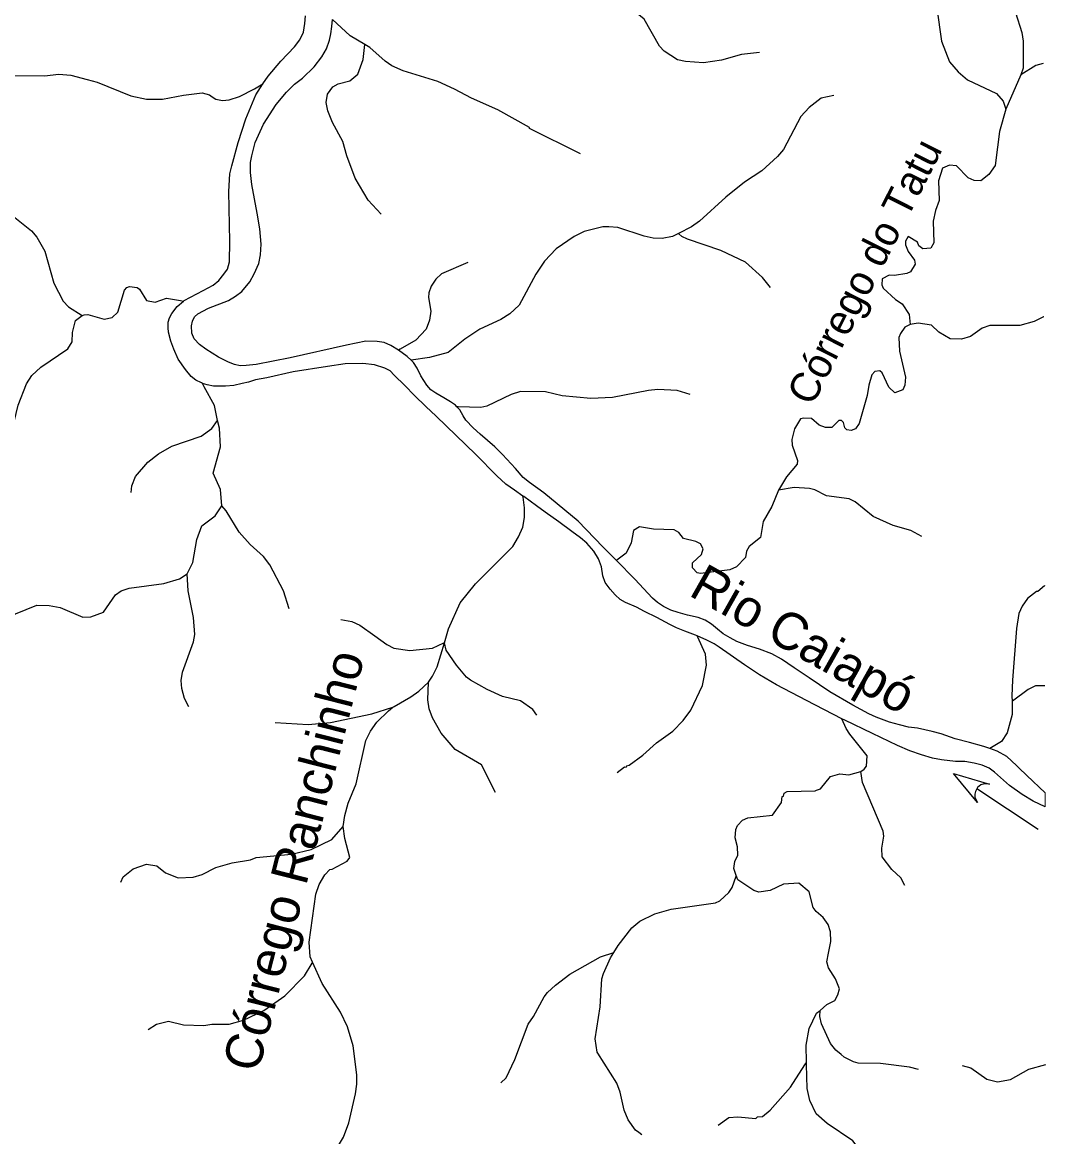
# Model space of a CAD drawing. Extents: x 393 to 446.6, y 8175.5 to 8231.
# Drawn here: x 441.07 to 446.58, y 8196.27 to 8202.28 of the extents above; entities that cross this region are included whole.
import ezdxf
from ezdxf.enums import TextEntityAlignment as Align

# ---------------------------------------------------------------- set-up
doc = ezdxf.new("R2010")
doc.units = 0
doc.header["$LTSCALE"] = 0.064
doc.linetypes.add('LONG_DASHED', pattern=[7.5, 6, -1.5])
doc.linetypes.add('SHORT_DASHED', pattern=[2.7, 1.5, -1.2])
for name, color, linetype, lineweight in [('10', 7, 'Continuous', 25), ('2', 7, 'Continuous', 25), ('62', 7, 'SHORT_DASHED', 13), ('7', 7, 'Continuous', 25), ('9', 7, 'LONG_DASHED', 25)]:
    doc.layers.add(name, color=color, linetype=linetype, lineweight=lineweight)
doc.layers.add('61', color=7, linetype='Continuous')

msp = doc.modelspace()

# ---------------------------------------------------------------- linework, layer by layer
at = {"layer": '10'}
msp.add_line((446.544, 8197.9297), (446.2135, 8198.149), dxfattribs=at)
msp.add_lwpolyline([(446.2823, 8198.1731), (446.2654, 8198.1755), (446.2536, 8198.1751), (446.2356, 8198.1689), (446.2176, 8198.1548), (446.2135, 8198.149), (446.2063, 8198.1338), (446.2037, 8198.119), (446.2036, 8198.1041), (446.2085, 8198.0901), (446.2176, 8198.0752), (446.0888, 8198.2316)], close=True, dxfattribs=at)
at = {"layer": '2'}
for points in [[(442.3692, 8201.9452), (442.3985, 8201.9859), (442.4669, 8202.0673), (442.5401, 8202.1438), (442.5678, 8202.1812), (442.5873, 8202.2235), (442.5955, 8202.2691), (442.5987, 8202.3114)], [(443.0999, 8200.5109), (443.0994, 8200.5113), (443.058, 8200.5361), (443.0233, 8200.551), (442.9853, 8200.5576), (442.9241, 8200.5592), (442.82, 8200.5377), (442.5158, 8200.47), (442.3339, 8200.4336), (442.2794, 8200.4286), (442.2463, 8200.427), (442.2165, 8200.4336), (442.1835, 8200.4468), (442.1306, 8200.4733), (442.0628, 8200.5162), (442.0281, 8200.541), (442, 8200.5708), (441.9867, 8200.6022), (441.9851, 8200.6419), (441.99, 8200.6667), (442.0016, 8200.6898), (442.0198, 8200.7064), (442.076, 8200.7361), (442.1835, 8200.7775), (442.2215, 8200.8006), (442.2562, 8200.8271), (442.2992, 8200.8783), (442.3223, 8200.9213), (442.3471, 8200.9775), (442.3571, 8201.0238), (442.3604, 8201.0817), (442.3538, 8201.1643), (442.3389, 8201.2486), (442.3108, 8201.4024), (442.3025, 8201.4669), (442.3025, 8201.5214), (442.3091, 8201.5578), (442.3273, 8201.6289), (442.3719, 8201.7281), (442.4414, 8201.8339), (442.4959, 8201.9), (442.5389, 8201.943), (442.5819, 8201.9761), (442.6447, 8202.0372), (442.6877, 8202.0901), (442.7001, 8202.1116), (442.7125, 8202.1331), (442.7274, 8202.1794), (442.7357, 8202.2141), (442.7406, 8202.2538), (442.7439, 8202.2918)], [(441.9427, 8200.7753), (441.9461, 8200.7782), (442.0486, 8200.8319), (442.1023, 8200.8612), (442.1316, 8200.8857), (442.1593, 8200.9198), (442.1788, 8200.9475), (442.1902, 8200.9866), (442.1918, 8201.0956), (442.1869, 8201.3658), (442.1918, 8201.4602), (442.2016, 8201.5041), (442.2358, 8201.6295), (442.2781, 8201.7564), (442.3318, 8201.885), (442.3692, 8201.9452)], [(442.0451, 8200.3319), (442.0388, 8200.3339), (442.0079, 8200.3485), (441.9835, 8200.3681), (441.9526, 8200.4071), (441.9135, 8200.4625), (441.8891, 8200.5162), (441.8744, 8200.5585), (441.8614, 8200.6073), (441.8598, 8200.6301), (441.8598, 8200.661), (441.8663, 8200.6855), (441.8793, 8200.7082), (441.9086, 8200.7457), (441.9427, 8200.7753)], [(443.1674, 8200.4559), (443.1457, 8200.4766), (443.0999, 8200.5109)], [(443.4144, 8200.2056), (443.4069, 8200.2137), (443.3788, 8200.2319), (443.3441, 8200.2534), (443.3011, 8200.2782), (443.2746, 8200.2964), (443.2515, 8200.3212), (443.2201, 8200.3724), (443.2002, 8200.4137), (443.1804, 8200.4435), (443.1674, 8200.4559)], [(443.7694, 8199.725), (443.725, 8199.7561), (443.6778, 8199.7886), (443.629, 8199.8342), (443.5167, 8199.9482), (443.3019, 8200.1549), (443.2465, 8200.2069), (443.1863, 8200.2672), (443.1342, 8200.3209), (443.0772, 8200.3762), (443.0545, 8200.399), (443.0252, 8200.4136), (442.9698, 8200.4316), (442.908, 8200.4381), (442.8119, 8200.4364), (442.7175, 8200.4234), (442.532, 8200.3941), (442.3904, 8200.3616), (442.3302, 8200.3502), (442.2911, 8200.3388), (442.2586, 8200.3306), (442.213, 8200.3209), (442.1674, 8200.316), (442.1039, 8200.316), (442.0698, 8200.3241), (442.0451, 8200.3319)], [(444.2736, 8199.3777), (444.2004, 8199.4515), (444.0665, 8199.5904), (443.883, 8199.7425), (443.8053, 8199.7971), (443.7706, 8199.8252), (443.7293, 8199.8731), (443.6598, 8199.9492), (443.6185, 8199.9905), (443.5391, 8200.0583), (443.5011, 8200.093), (443.4631, 8200.1343), (443.4482, 8200.1575), (443.43, 8200.1889), (443.4144, 8200.2056)], [(444.7084, 8198.972), (444.6983, 8198.9765), (444.6414, 8198.9976), (444.5974, 8199.0155), (444.56, 8199.0334), (444.4916, 8199.0709), (444.4249, 8199.1034), (444.381, 8199.1262), (444.3224, 8199.1523), (444.2931, 8199.1685), (444.267, 8199.1929), (444.2394, 8199.2239), (444.2133, 8199.2597), (444.2003, 8199.2955), (444.1922, 8199.3443), (444.1759, 8199.3866), (444.1515, 8199.4289), (444.114, 8199.4713), (444.0798, 8199.5006), (444.0326, 8199.5347), (443.9627, 8199.5852), (443.8894, 8199.6373), (443.8422, 8199.6715), (443.7739, 8199.7219), (443.7694, 8199.725)], [(446.2834, 8198.3653), (446.2521, 8198.3769), (446.1744, 8198.3968), (446.0967, 8198.4183), (446.0223, 8198.4447), (445.9741, 8198.4577), (445.895, 8198.4745), (445.8454, 8198.4811), (445.7975, 8198.4927), (445.7429, 8198.5075), (445.6718, 8198.534), (445.6322, 8198.5522), (445.5462, 8198.5985), (445.4222, 8198.6712), (445.3114, 8198.7456), (445.2304, 8198.8002), (445.1626, 8198.8465), (445.1097, 8198.8746), (445.0436, 8198.901), (444.9791, 8198.9209), (444.9213, 8198.9423), (444.8849, 8198.9622), (444.8485, 8198.9837), (444.8171, 8199.0085), (444.7857, 8199.0349), (444.751, 8199.0564), (444.7129, 8199.0713), (444.6567, 8199.0829), (444.6055, 8199.0978), (444.5658, 8199.111), (444.5261, 8199.1292), (444.4947, 8199.1523), (444.4666, 8199.1755), (444.3724, 8199.278), (444.2736, 8199.3777)], [(445.4863, 8198.5258), (445.2973, 8198.6233), (445.1345, 8198.7079), (445.0434, 8198.7616), (444.962, 8198.8153), (444.8269, 8198.9114), (444.7993, 8198.9293), (444.7602, 8198.9488), (444.7084, 8198.972)], [(446.5814, 8198.0504), (446.518, 8198.0813), (446.4578, 8198.1171), (446.3894, 8198.1659), (446.3097, 8198.2375), (446.2804, 8198.2587), (446.2429, 8198.275), (446.199, 8198.2864), (446.1485, 8198.2945), (446.0981, 8198.2945), (446.0232, 8198.3043), (445.976, 8198.314), (445.9158, 8198.3319), (445.8539, 8198.3531), (445.7872, 8198.3824), (445.6521, 8198.4459), (445.5024, 8198.5175), (445.4863, 8198.5258)], [(446.5812, 8198.1273), (446.4836, 8198.2199), (446.4403, 8198.2619), (446.4274, 8198.2744), (446.3745, 8198.3224), (446.3232, 8198.3505), (446.2834, 8198.3653)]]:
    msp.add_lwpolyline(points, dxfattribs=at)
at = {"layer": '62'}
msp.add_line((446.5812, 8198.1273), (446.5814, 8198.0504), dxfattribs=at)
at = {"layer": '7'}
for points in [[(442.918, 8202.157), (442.8386, 8202.2039), (442.7439, 8202.2918)], [(443.0061, 8201.2421), (442.9355, 8201.319), (442.866, 8201.4369), (442.8208, 8201.5564), (442.7998, 8201.6339), (442.7449, 8201.7373), (442.719, 8201.7987), (442.7094, 8201.8439), (442.7174, 8201.8891), (442.7465, 8201.9294), (442.774, 8201.9456), (442.837, 8201.9617), (442.8805, 8201.9973), (442.9096, 8202.0764), (442.918, 8202.157)], [(444.0793, 8201.5684), (443.8058, 8201.7034), (443.8042, 8201.7098), (443.6347, 8201.8051), (443.4926, 8201.868), (443.4021, 8201.9165), (443.3117, 8201.9569), (443.1244, 8202.015), (443.063, 8202.0424), (443.0275, 8202.0667), (442.9451, 8202.141), (442.918, 8202.157)], [(440.601, 8201.9686), (440.6453, 8201.9814), (440.7959, 8201.9908), (441.1931, 8201.9875), (441.2706, 8201.9972), (441.3352, 8201.9908), (441.4224, 8201.9682), (441.4773, 8201.9536), (441.6582, 8201.881), (441.7421, 8201.8616), (441.8293, 8201.8616), (441.9424, 8201.8842), (442.0425, 8201.8955), (442.0828, 8201.8858), (442.0958, 8201.8745), (442.1168, 8201.8616), (442.1523, 8201.8551), (442.1878, 8201.8584), (442.2427, 8201.8761), (442.3235, 8201.9181), (442.3692, 8201.9452)], [(445.4438, 8201.8822), (445.3754, 8201.868), (445.3108, 8201.818), (445.2656, 8201.768), (445.1719, 8201.592), (445.1412, 8201.5532), (445.0557, 8201.4757), (444.962, 8201.4159), (444.8619, 8201.3352), (444.7198, 8201.206), (444.6778, 8201.1753), (444.6073, 8201.1389)], [(444.6073, 8201.1389), (444.5745, 8201.122), (444.5196, 8201.1124), (444.4711, 8201.114), (444.4227, 8201.1236), (444.2806, 8201.1705), (444.2321, 8201.1753), (444.1999, 8201.1753), (444.0997, 8201.1495), (444.0448, 8201.122), (443.9495, 8201.0558), (443.8866, 8200.9896), (443.8397, 8200.9202), (443.7493, 8200.7523), (443.6993, 8200.7054), (443.6508, 8200.6763), (443.5378, 8200.6231), (443.457, 8200.5698), (443.3666, 8200.4971), (443.2665, 8200.4713), (443.1686, 8200.4561), (443.1674, 8200.4559)], [(445.1021, 8200.8474), (445.0605, 8200.9024), (444.9685, 8200.9848), (444.8361, 8201.0477), (444.6552, 8201.1091), (444.6262, 8201.122), (444.6094, 8201.137), (444.6073, 8201.1389)], [(443.4735, 8200.982), (443.3311, 8200.9218), (443.3004, 8200.8927), (443.2762, 8200.8556), (443.2632, 8200.8201), (443.2616, 8200.7942), (443.2729, 8200.72), (443.2665, 8200.6715), (443.2487, 8200.6231), (443.1922, 8200.5649), (443.1084, 8200.5159), (443.0999, 8200.5109)], [(444.6704, 8200.2712), (444.6003, 8200.2936), (444.497, 8200.2985), (444.4453, 8200.2936), (444.2515, 8200.2565), (444.1353, 8200.25), (443.9802, 8200.2646), (443.8914, 8200.2855), (443.7574, 8200.2872), (443.7057, 8200.271), (443.5758, 8200.2093), (443.5432, 8200.2012), (443.4201, 8200.2054), (443.4144, 8200.2056)], [(443.347, 8198.935), (443.3698, 8199.0099), (443.4312, 8199.1504), (443.5151, 8199.2521), (443.7154, 8199.454), (443.7461, 8199.5056), (443.7687, 8199.5573), (443.7784, 8199.609), (443.7784, 8199.6607), (443.7702, 8199.7195), (443.7694, 8199.725)], [(446.5784, 8199.2424), (446.5773, 8199.2414), (446.5431, 8199.2106), (446.5348, 8199.2101), (446.4864, 8199.173), (446.4573, 8199.131), (446.4395, 8199.0923), (446.4266, 8199.0115), (446.4056, 8198.7338), (446.4024, 8198.6498), (446.4044, 8198.6182)], [(442.7891, 8199.0609), (442.8483, 8199.0486), (442.8919, 8199.0292), (442.9726, 8198.9727), (443.0372, 8198.9259), (443.0743, 8198.9065), (443.1615, 8198.8936), (443.2827, 8198.9065), (443.3446, 8198.9339), (443.347, 8198.935)], [(444.2765, 8198.2363), (444.3161, 8198.2665), (444.3258, 8198.2654), (444.329, 8198.2719), (444.3419, 8198.2751), (444.4146, 8198.33), (444.4889, 8198.3962), (444.5761, 8198.4592), (444.6326, 8198.5157), (444.6746, 8198.5723), (444.7359, 8198.7047), (444.7585, 8198.8145), (444.7521, 8198.8726), (444.7095, 8198.9694), (444.7084, 8198.972)], [(443.2619, 8198.7235), (443.2826, 8198.7548), (443.3085, 8198.8048), (443.347, 8198.935)], [(443.8444, 8198.5457), (443.8235, 8198.5748), (443.7558, 8198.6223), (443.6605, 8198.6449), (443.5765, 8198.6837), (443.4877, 8198.7337), (443.4667, 8198.7499), (443.4118, 8198.8145), (443.3556, 8198.8956), (443.347, 8198.935)], [(443.0697, 8198.5872), (443.0755, 8198.5921), (443.1664, 8198.6433), (443.2083, 8198.674), (443.2619, 8198.7235)], [(443.6219, 8198.1283), (443.5475, 8198.2767), (443.4054, 8198.3607), (443.3294, 8198.4479), (443.2826, 8198.5303), (443.2648, 8198.5788), (443.2584, 8198.6272), (443.2619, 8198.7235)], [(446.5798, 8198.7022), (446.5684, 8198.7022), (446.5291, 8198.7022), (446.4896, 8198.6837), (446.4066, 8198.6199), (446.4044, 8198.6182)], [(446.4044, 8198.6182), (446.404, 8198.5481), (446.3766, 8198.4496), (446.3459, 8198.4027), (446.2834, 8198.3653)], [(442.4351, 8198.505), (442.6141, 8198.4948), (442.7336, 8198.506), (442.9565, 8198.5513), (443.0696, 8198.5872), (443.0697, 8198.5872)], [(442.8018, 8197.9446), (442.8111, 8198.0039), (442.8289, 8198.0717), (442.8725, 8198.1751), (442.9242, 8198.4076), (442.9484, 8198.4593), (442.9823, 8198.5077), (443.0464, 8198.5676), (443.0697, 8198.5872)], [(445.5892, 8198.2415), (445.6066, 8198.2543), (445.6193, 8198.2703), (445.6241, 8198.3252), (445.5304, 8198.4431), (445.511, 8198.4737), (445.4863, 8198.5258)], [(444.9187, 8197.6811), (444.9055, 8197.7197), (444.9103, 8197.7568), (444.9265, 8197.7907), (444.9249, 8197.8359), (444.9119, 8197.8844), (444.9168, 8197.9296), (444.9249, 8197.9506), (444.9523, 8197.9797), (444.9814, 8197.9925), (445.1138, 8198.0055), (445.1622, 8198.0749), (445.1655, 8198.1072), (445.1719, 8198.1088), (445.1768, 8198.125), (445.1929, 8198.1346), (445.3431, 8198.1379), (445.3513, 8198.1406), (445.3722, 8198.1476), (445.4254, 8198.2154), (445.4755, 8198.2283), (445.524, 8198.2235), (445.5892, 8198.2415)], [(445.8267, 8197.6273), (445.805, 8197.668), (445.7565, 8197.7132), (445.7048, 8197.7826), (445.7016, 8197.8279), (445.7129, 8197.8941), (445.7096, 8197.9199), (445.5982, 8198.1815), (445.5892, 8198.2415)], [(441.605, 8197.6464), (441.6166, 8197.6743), (441.6711, 8197.718), (441.7421, 8197.7423), (441.7986, 8197.7342), (441.8455, 8197.6954), (441.9133, 8197.6696), (441.994, 8197.6728), (442.0425, 8197.6873), (442.1167, 8197.7245), (442.204, 8197.7503), (442.3025, 8197.7665), (442.3332, 8197.7778), (442.5237, 8197.7972), (442.6287, 8197.8212), (442.7405, 8197.8759), (442.8018, 8197.9446)], [(442.637, 8197.214), (442.6241, 8197.2427), (442.6189, 8197.3224), (442.6545, 8197.5808), (442.6722, 8197.6325), (442.7029, 8197.6842), (442.7304, 8197.7132), (442.7433, 8197.7148), (442.824, 8197.7584), (442.8369, 8197.7778), (442.8111, 8197.8812), (442.8018, 8197.9446)], [(444.2586, 8197.266), (444.2821, 8197.3045), (444.3565, 8197.4), (444.3985, 8197.4354), (444.4808, 8197.4742), (444.568, 8197.5), (444.807, 8197.5339), (444.8296, 8197.5452), (444.878, 8197.5905), (444.8958, 8197.6163), (444.9174, 8197.6774), (444.9187, 8197.6811)], [(445.3694, 8196.9552), (445.4061, 8196.9865), (445.4497, 8197.0075), (445.4658, 8197.0382), (445.4739, 8197.0705), (445.4529, 8197.1254), (445.4157, 8197.1836), (445.4061, 8197.2159), (445.4152, 8197.2634), (445.4271, 8197.3257), (445.4254, 8197.3773), (445.4141, 8197.4177), (445.3867, 8197.4549), (445.3479, 8197.4871), (445.3318, 8197.5098), (445.3108, 8197.5937), (445.2559, 8197.6405), (445.1736, 8197.6341), (445.1009, 8197.6001), (445.0395, 8197.5921), (445.0137, 8197.6001), (444.9267, 8197.6576), (444.9187, 8197.6811)], [(441.7523, 8196.8515), (441.797, 8196.8816), (441.8616, 8196.8961), (441.9424, 8196.8767), (442.0522, 8196.8735), (442.0942, 8196.88), (442.1878, 8196.8816), (442.2653, 8196.9026), (442.3751, 8196.9542), (442.4882, 8197.0334), (442.5931, 8197.1416), (442.6346, 8197.2101), (442.637, 8197.214)], [(442.589, 8195.7595), (442.6332, 8195.8043), (442.6803, 8195.8853), (442.6868, 8195.9111), (442.6852, 8196.0145), (442.6932, 8196.0661), (442.7255, 8196.1436), (442.803, 8196.2728), (442.8321, 8196.3503), (442.8676, 8196.5054), (442.8757, 8196.557), (442.8757, 8196.6087), (442.8563, 8196.7637), (442.8256, 8196.8671), (442.7869, 8196.9446), (442.6884, 8197.0996), (442.637, 8197.214)], [(443.6501, 8196.5649), (443.6799, 8196.5925), (443.7267, 8196.691), (443.7977, 8196.8816), (443.8268, 8196.922), (443.8833, 8197.0286), (443.9027, 8197.0511), (443.9447, 8197.0915), (444.0222, 8197.1496), (444.1869, 8197.2433), (444.2586, 8197.266)], [(444.4106, 8196.285), (444.3931, 8196.2976), (444.3759, 8196.3099), (444.3355, 8196.3665), (444.3145, 8196.4182), (444.2935, 8196.515), (444.2757, 8196.5635), (444.1727, 8196.7244), (444.1692, 8196.7298), (444.1594, 8196.8025), (444.1853, 8196.9736), (444.195, 8197.1254), (444.203, 8197.1545), (444.2418, 8197.2385), (444.2586, 8197.266)], [(445.2966, 8196.6739), (445.2946, 8196.767), (445.3108, 8196.8574), (445.3508, 8196.9393), (445.3694, 8196.9552)], [(445.899, 8196.6367), (445.8513, 8196.6495), (445.6952, 8196.6684), (445.5757, 8196.6716), (445.5498, 8196.6781), (445.4997, 8196.7039), (445.4839, 8196.7169), (445.4545, 8196.7411), (445.4254, 8196.7766), (445.377, 8196.8832), (445.3689, 8196.922), (445.3694, 8196.9552)], [(444.8207, 8196.3366), (444.8781, 8196.3777), (444.9265, 8196.381), (445.0234, 8196.3729), (445.0331, 8196.381), (445.0605, 8196.3842), (445.1009, 8196.4181), (445.2107, 8196.5409), (445.2884, 8196.6613), (445.2966, 8196.6739)], [(445.0706, 8195.8064), (445.0797, 8195.8147), (445.0984, 8195.8228), (445.2495, 8195.8126), (445.285, 8195.8158), (445.3141, 8195.8352), (445.3576, 8195.8869), (445.4723, 8195.9418), (445.5014, 8195.9611), (445.5369, 8195.9999), (445.5901, 8196.092), (445.5998, 8196.1646), (445.5821, 8196.205), (445.5466, 8196.2518), (445.4077, 8196.3454), (445.3479, 8196.3988), (445.314, 8196.4698), (445.2995, 8196.5344), (445.2968, 8196.6641), (445.2966, 8196.6739)], [(446.1356, 8196.6589), (446.1822, 8196.6461), (446.2668, 8196.5844), (446.3249, 8196.5699), (446.396, 8196.5828), (446.4945, 8196.6377), (446.5847, 8196.6635)]]:
    msp.add_lwpolyline(points, dxfattribs=at)
at = {"layer": '9'}
msp.add_line((446.4504, 8201.9931), (446.3707, 8201.8084), dxfattribs=at)
for points in [[(446.2631, 8203.211), (446.2795, 8203.0667), (446.2697, 8202.9822), (446.1115, 8202.6817), (446.0523, 8202.5903), (446.0226, 8202.5227), (445.9972, 8202.4354), (445.9987, 8202.3522), (446.0228, 8202.1754), (446.0662, 8202.0641), (446.114, 8202.0096), (446.1637, 8201.9668), (446.3198, 8201.8935), (446.3564, 8201.8515), (446.3707, 8201.8084)], [(446.3365, 8202.7471), (446.3492, 8202.5104), (446.369, 8202.4432), (446.4226, 8202.3281), (446.457, 8202.2217), (446.4637, 8202.1752), (446.4633, 8202.0295), (446.4504, 8201.9931)], [(445.0442, 8202.1139), (444.9459, 8202.1021), (444.8393, 8202.0731), (444.7429, 8202.0586), (444.6444, 8202.0648), (444.6021, 8202.0749), (444.53, 8202.1211), (444.5054, 8202.1469), (444.4227, 8202.2925), (444.3466, 8202.3539), (444.2404, 8202.3777), (444.2171, 8202.3957)], [(446.5715, 8202.0552), (446.5317, 8202.0443), (446.4504, 8201.9931)], [(446.3707, 8201.8084), (446.3356, 8201.688), (446.3248, 8201.604), (446.3121, 8201.5044), (446.2787, 8201.4563), (446.2357, 8201.4229), (446.1991, 8201.4236), (446.1677, 8201.4392), (446.1051, 8201.5029), (446.0674, 8201.5063), (446.0296, 8201.4913), (446.0068, 8201.4233), (446.0116, 8201.3163), (445.9906, 8201.2625), (445.9778, 8201.205), (445.9824, 8201.089), (445.9655, 8201.0606), (445.9229, 8201.056), (445.9008, 8201.0717), (445.8944, 8201.0922), (445.8449, 8201.1227), (445.8301, 8201.0978), (445.8289, 8201.0781), (445.8437, 8201.0413), (445.8788, 8200.9949), (445.881, 8200.9745), (445.8567, 8200.9332), (445.8363, 8200.9228), (445.7697, 8200.9123), (445.741, 8200.9139), (445.7043, 8200.8948), (445.7019, 8200.8619), (445.7098, 8200.8436), (445.7756, 8200.7833), (445.8122, 8200.7593), (445.849, 8200.7025), (445.8552, 8200.6495)], [(440.4592, 8201.5652), (440.5387, 8201.544), (440.647, 8201.4861), (440.7492, 8201.4188), (440.8209, 8201.3524), (441.0164, 8201.24), (441.1228, 8201.1534), (441.1525, 8201.1188), (441.195, 8201.043), (441.2443, 8200.8713), (441.2933, 8200.7752), (441.3225, 8200.7432), (441.3971, 8200.6977)], [(441.3971, 8200.6977), (441.4072, 8200.7008), (441.4262, 8200.7022), (441.5154, 8200.678), (441.558, 8200.6867), (441.5887, 8200.7144), (441.6237, 8200.8337), (441.6368, 8200.8485), (441.6508, 8200.8526), (441.6919, 8200.8482), (441.7057, 8200.8382), (441.7434, 8200.778), (441.789, 8200.7687), (441.85, 8200.791), (441.9256, 8200.7782), (441.9427, 8200.7753)], [(440.6999, 8200.0351), (440.7587, 8200.0692), (440.7942, 8200.0821), (440.8508, 8200.0885), (440.8766, 8200.0821), (440.896, 8200.0692), (440.938, 8200.0692), (440.9541, 8200.0724), (440.9622, 8200.0821), (441.0219, 8200.1111), (441.03, 8200.1241), (441.051, 8200.2145), (441.0962, 8200.3292), (441.1253, 8200.3744), (441.1737, 8200.4196), (441.319, 8200.5181), (441.3416, 8200.5552), (441.3449, 8200.6053), (441.361, 8200.6699), (441.3971, 8200.6977)], [(446.5748, 8200.6906), (446.5734, 8200.6899), (446.5226, 8200.6648), (446.4459, 8200.6426), (446.2839, 8200.6432), (446.2429, 8200.6295), (446.1805, 8200.5848), (446.131, 8200.5698), (446.0706, 8200.5719), (446.0086, 8200.6078), (445.97, 8200.6457), (445.8971, 8200.6557), (445.8552, 8200.6495)], [(445.8552, 8200.6495), (445.8262, 8200.6342), (445.802, 8200.6008), (445.7936, 8200.5782), (445.7983, 8200.5057), (445.8306, 8200.3647), (445.8257, 8200.3227), (445.815, 8200.2964), (445.773, 8200.2803), (445.7407, 8200.3107), (445.7035, 8200.3877), (445.6915, 8200.399), (445.6637, 8200.3965), (445.6484, 8200.3777), (445.6318, 8200.322), (445.6239, 8200.2659), (445.5797, 8200.1164), (445.561, 8200.0862), (445.5373, 8200.0776), (445.5139, 8200.0809), (445.5029, 8200.0919), (445.496, 8200.1208), (445.4851, 8200.132), (445.4713, 8200.1315), (445.4324, 8200.0949), (445.3989, 8200.0935), (445.365, 8200.1072), (445.3233, 8200.1423), (445.2831, 8200.1449), (445.2638, 8200.1399), (445.2325, 8200.0871), (445.2181, 8200.0286), (445.2186, 8199.9985), (445.2482, 8199.9171), (445.246, 8199.896), (445.189, 8199.828), (445.1458, 8199.7559)], [(442.1254, 8200.132), (442.1086, 8200.2132), (442.0537, 8200.3136), (442.0451, 8200.3319)], [(441.661, 8199.7435), (441.6645, 8199.7798), (441.683, 8199.8304), (441.7508, 8199.9081), (441.8077, 8199.9523), (441.8795, 8199.9932), (442.0372, 8200.0481), (442.0948, 8200.0892), (442.1254, 8200.132)], [(442.1487, 8199.6719), (442.1413, 8199.7607), (442.1025, 8199.848), (442.1408, 8199.9908), (442.1359, 8200.0901), (442.1254, 8200.132)], [(445.1458, 8199.7559), (445.1105, 8199.6691), (445.0633, 8199.5873), (445.0498, 8199.5019), (444.9873, 8199.4537), (444.9733, 8199.4281), (444.9682, 8199.3943), (444.9204, 8199.3439), (444.8835, 8199.328), (444.7258, 8199.3077), (444.7072, 8199.3113), (444.6831, 8199.3386), (444.6827, 8199.3653), (444.7312, 8199.4095), (444.74, 8199.4412), (444.7261, 8199.4681), (444.7, 8199.4809), (444.634, 8199.4968), (444.6098, 8199.5278), (444.5841, 8199.5437), (444.4733, 8199.5461), (444.3981, 8199.56), (444.3652, 8199.539), (444.3518, 8199.4731), (444.3255, 8199.4171), (444.2831, 8199.3849), (444.2736, 8199.3777)], [(445.9175, 8199.5073), (445.8579, 8199.5393), (445.7633, 8199.5656), (445.6564, 8199.6154), (445.5579, 8199.6932), (445.5258, 8199.7099), (445.4038, 8199.7267), (445.341, 8199.7584), (445.3127, 8199.7657), (445.2301, 8199.7703), (445.1458, 8199.7559)], [(441.9613, 8199.3066), (441.9922, 8199.367), (442.0138, 8199.4916), (442.0402, 8199.5638), (442.1122, 8199.6192), (442.1487, 8199.6719)], [(442.5117, 8199.1181), (442.48, 8199.2149), (442.4073, 8199.3538), (442.3722, 8199.4), (442.3006, 8199.4636), (442.2411, 8199.5298), (442.1723, 8199.6455), (442.1487, 8199.6719)], [(440.9364, 8198.9526), (440.9942, 8199.0481), (441.0374, 8199.0915), (441.1522, 8199.1371), (441.2195, 8199.1357), (441.2777, 8199.1242), (441.3997, 8199.0731), (441.4423, 8199.0747), (441.5113, 8199.0992), (441.5766, 8199.1934), (441.6064, 8199.2147), (441.6487, 8199.2297), (441.8362, 8199.2541), (441.9199, 8199.2788), (441.9613, 8199.3066)], [(441.9699, 8198.5896), (441.9482, 8198.6347), (441.9336, 8198.6877), (441.9293, 8198.7313), (441.9359, 8198.7758), (441.9962, 8198.9392), (442.0035, 8198.9802), (441.9959, 8199.0704), (441.9677, 8199.2146), (441.9613, 8199.3066)]]:
    msp.add_lwpolyline(points, dxfattribs=at)

# ---------------------------------------------------------------- texts
at = {"layer": '61'}
for s, height, rotation, p in [('Córrego do Tatu', 0.16, 63.151, (445.6798, 8200.8988)), ('Rio Caiapó', 0.2, 330.584, (445.2325, 8198.8682)), ('Córrego Ranchinho', 0.2, 75.673, (442.6311, 8197.7376))]:
    msp.add_text(s, height=height, rotation=rotation, dxfattribs=at).set_placement(p, align=Align.CENTER)

doc.saveas('drawing.dxf')
